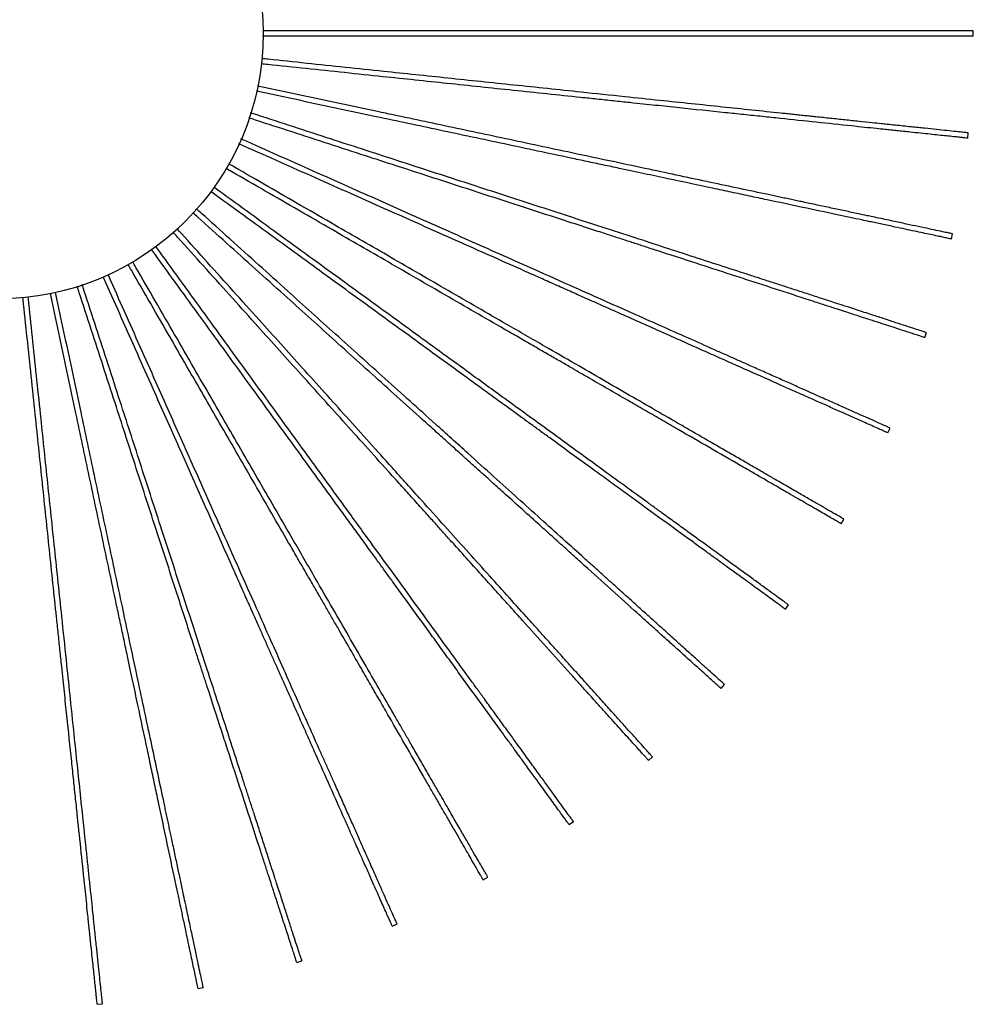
# Model space of a CAD drawing. Header units: millimetres. Extents: x 54 to 130, y 13 to 286.
# Tile 655 of 656: x 103 to 130, y 231 to 259. Entities that reach past the tile are written whole.
import ezdxf

# ---------------------------------------------------------------- set-up
doc = ezdxf.new("R2010")
doc.units = ezdxf.units.MM

msp = doc.modelspace()

# ---------------------------------------------------------------- linework, layer by layer
at = {"color": 7, "linetype": 'Continuous', "lineweight": 25}
for p, q in [((130.105, 258.484), (130.105, 258.634)), ((129.946, 255.602), (129.961, 255.751)), ((129.486, 252.753), (129.518, 252.899)), ((128.732, 249.967), (128.778, 250.109)), ((127.69, 247.275), (127.751, 247.412)), ((126.373, 244.707), (126.448, 244.837)), ((124.794, 242.29), (124.882, 242.412)), ((122.972, 240.052), (123.072, 240.164)), ((120.925, 238.017), (121.037, 238.117)), ((118.677, 236.206), (118.798, 236.295)), ((116.252, 234.641), (116.382, 234.716)), ((113.677, 233.338), (113.814, 233.399)), ((110.979, 232.311), (111.122, 232.357)), ((108.189, 231.571), (108.336, 231.602)), ((105.337, 231.127), (105.487, 231.143))]:
    msp.add_line(p, q, dxfattribs=at)
msp.add_circle((102.53, 258.559), 7.5, dxfattribs=at)
for points, knots in [([(130.101, 258.484), (130.101, 258.484), (130.101, 258.484), (130.063, 258.484), (129.988, 258.484), (129.866, 258.484), (129.705, 258.484), (129.508, 258.484), (129.286, 258.484), (129.041, 258.484), (128.771, 258.484), (128.516, 258.484), (128.287, 258.484), (128.102, 258.484), (127.924, 258.484), (127.728, 258.484), (127.479, 258.484), (127.164, 258.484), (126.262, 258.484), (125.377, 258.484), (124.522, 258.484), (124.264, 258.484), (124.004, 258.484), (123.741, 258.484), (123.476, 258.484), (122.868, 258.484), (122.233, 258.484), (121.571, 258.484), (121.228, 258.484), (120.872, 258.484), (120.474, 258.484), (120.035, 258.484), (119.567, 258.484), (118.621, 258.484), (117.206, 258.484), (115.332, 258.484), (113.731, 258.484), (112.393, 258.484), (111.301, 258.484), (110.508, 258.484), (110.078, 258.484), (110.014, 258.484)], [0, 0, 0, 0, 0.0113251, 0.0285076, 0.0482703, 0.0678449, 0.0873935, 0.1070786, 0.1252408, 0.1430553, 0.1606518, 0.1781646, 0.1886, 0.1987206, 0.2074585, 0.2157146, 0.2269277, 0.2427868, 0.260044, 0.3535812, 0.3652154, 0.3769378, 0.3887486, 0.4006483, 0.4126372, 0.4247157, 0.4828719, 0.4980319, 0.5133246, 0.5287505, 0.5455089, 0.5663232, 0.5869902, 0.6075108, 0.69146, 0.7729733, 0.8517074, 0.8985133, 0.9451978, 0.9917765, 1, 1, 1, 1]), ([(130.099, 258.634), (130.101, 258.634), (130.107, 258.634), (130.063, 258.634), (129.958, 258.634), (129.768, 258.634), (129.515, 258.634), (129.213, 258.634), (128.872, 258.634), (128.547, 258.634), (128.262, 258.634), (128.035, 258.634), (127.825, 258.634), (127.603, 258.634), (127.336, 258.634), (126.99, 258.634), (126.596, 258.634), (126.187, 258.634), (125.858, 258.634), (125.61, 258.634), (125.445, 258.634), (125.279, 258.634), (125.113, 258.634), (124.946, 258.634), (124.561, 258.634), (123.95, 258.634), (123.101, 258.634), (122.227, 258.634), (121.305, 258.634), (120.261, 258.634), (118.881, 258.634), (117.206, 258.634), (115.332, 258.634), (113.731, 258.634), (112.393, 258.634), (111.301, 258.634), (110.51, 258.634), (110.082, 258.634), (110.019, 258.634)], [0, 0, 0, 0, 0.007029, 0.028508, 0.054715, 0.080771, 0.107058, 0.13133, 0.154831, 0.177881, 0.190083, 0.201921, 0.213461, 0.221189, 0.233583, 0.25104, 0.269791, 0.28881, 0.307966, 0.315529, 0.323114, 0.33072, 0.338348, 0.345998, 0.353669, 0.391079, 0.429394, 0.468628, 0.508791, 0.552904, 0.60764, 0.691604, 0.773139, 0.851885, 0.898697, 0.945391, 0.991983, 1, 1, 1, 1]), ([(129.942, 255.602), (129.942, 255.602), (129.942, 255.602), (129.905, 255.606), (129.829, 255.614), (129.709, 255.627), (129.548, 255.644), (129.353, 255.664), (129.131, 255.688), (128.888, 255.713), (128.62, 255.741), (128.365, 255.768), (128.138, 255.792), (127.954, 255.811), (127.777, 255.83), (127.582, 255.85), (127.335, 255.876), (127.022, 255.909), (126.124, 256.004), (125.244, 256.096), (124.394, 256.186), (124.137, 256.213), (123.879, 256.24), (123.617, 256.267), (123.353, 256.295), (122.749, 256.358), (122.118, 256.425), (121.459, 256.494), (121.118, 256.53), (120.764, 256.567), (120.367, 256.609), (119.931, 256.655), (119.466, 256.704), (118.525, 256.802), (117.118, 256.95), (115.254, 257.146), (113.661, 257.314), (112.331, 257.453), (111.245, 257.568), (110.459, 257.65), (110.035, 257.695), (109.974, 257.701)], [0, 0, 0, 0, 0.0113296, 0.0285191, 0.0482897, 0.0678721, 0.0874285, 0.1071215, 0.125291, 0.1431126, 0.1607161, 0.178236, 0.1886756, 0.1988003, 0.2075416, 0.2158011, 0.2270187, 0.2428841, 0.2601482, 0.3537229, 0.3653618, 0.3770888, 0.3889044, 0.4008089, 0.4128026, 0.4248859, 0.4830654, 0.4982315, 0.5135303, 0.5289624, 0.5457275, 0.5665502, 0.5872254, 0.6077543, 0.6917371, 0.7732831, 0.8520488, 0.8988734, 0.9455766, 0.992174, 1, 1, 1, 1]), ([(129.956, 255.752), (129.958, 255.752), (129.964, 255.751), (129.92, 255.756), (129.816, 255.767), (129.626, 255.786), (129.375, 255.813), (129.075, 255.844), (128.736, 255.88), (128.412, 255.914), (128.129, 255.944), (127.903, 255.968), (127.694, 255.99), (127.473, 256.013), (127.208, 256.041), (126.864, 256.077), (126.472, 256.118), (126.066, 256.161), (125.738, 256.195), (125.491, 256.221), (125.327, 256.238), (125.162, 256.256), (124.997, 256.273), (124.831, 256.291), (124.448, 256.331), (123.84, 256.395), (122.996, 256.483), (122.127, 256.575), (121.21, 256.671), (120.172, 256.78), (118.799, 256.924), (117.133, 257.1), (115.27, 257.295), (113.677, 257.463), (112.347, 257.603), (111.261, 257.717), (110.476, 257.799), (110.053, 257.844), (109.993, 257.85)], [0, 0, 0, 0, 0.007031, 0.028516, 0.054731, 0.080796, 0.10709, 0.13137, 0.154878, 0.177934, 0.19014, 0.201981, 0.213525, 0.221255, 0.233653, 0.251115, 0.269872, 0.288897, 0.308058, 0.315624, 0.323211, 0.330819, 0.338449, 0.346101, 0.353775, 0.391196, 0.429523, 0.468769, 0.508943, 0.55307, 0.607822, 0.691811, 0.773371, 0.85214, 0.898966, 0.945674, 0.99228, 1, 1, 1, 1]), ([(129.483, 252.753), (129.483, 252.753), (129.483, 252.753), (129.446, 252.761), (129.372, 252.777), (129.253, 252.802), (129.095, 252.836), (128.903, 252.876), (128.685, 252.923), (128.447, 252.974), (128.182, 253.03), (127.932, 253.083), (127.709, 253.13), (127.528, 253.169), (127.353, 253.206), (127.162, 253.247), (126.919, 253.298), (126.61, 253.364), (125.727, 253.551), (124.862, 253.735), (124.026, 253.913), (123.774, 253.967), (123.519, 254.021), (123.262, 254.076), (123.003, 254.131), (122.408, 254.257), (121.787, 254.389), (121.14, 254.527), (120.804, 254.598), (120.455, 254.672), (120.066, 254.755), (119.637, 254.846), (119.179, 254.943), (118.253, 255.14), (116.87, 255.434), (115.037, 255.824), (113.47, 256.157), (112.161, 256.435), (111.093, 256.662), (110.32, 256.826), (109.902, 256.915), (109.842, 256.928)], [0, 0, 0, 0, 0.011329, 0.028516, 0.048285, 0.067865, 0.08742, 0.107111, 0.125279, 0.143099, 0.1607, 0.178218, 0.188657, 0.198781, 0.207521, 0.21578, 0.226996, 0.24286, 0.260123, 0.353688, 0.365326, 0.377052, 0.388866, 0.400769, 0.412762, 0.424844, 0.483018, 0.498182, 0.51348, 0.52891, 0.545674, 0.566494, 0.587167, 0.607694, 0.691669, 0.773207, 0.851965, 0.898785, 0.945483, 0.992076, 1, 1, 1, 1]), ([(129.512, 252.9), (129.514, 252.9), (129.52, 252.899), (129.477, 252.908), (129.374, 252.93), (129.188, 252.969), (128.941, 253.022), (128.646, 253.085), (128.312, 253.155), (127.994, 253.223), (127.716, 253.282), (127.493, 253.33), (127.288, 253.373), (127.07, 253.419), (126.81, 253.475), (126.471, 253.547), (126.086, 253.629), (125.686, 253.714), (125.364, 253.782), (125.121, 253.834), (124.96, 253.868), (124.798, 253.903), (124.635, 253.937), (124.471, 253.972), (124.095, 254.052), (123.497, 254.179), (122.667, 254.355), (121.812, 254.537), (120.91, 254.729), (119.889, 254.946), (118.539, 255.233), (116.901, 255.581), (115.068, 255.971), (113.502, 256.304), (112.193, 256.582), (111.125, 256.809), (110.349, 256.974), (109.93, 257.063), (109.867, 257.076)], [0, 0, 0, 0, 0.007028, 0.028503, 0.054706, 0.080758, 0.107041, 0.131309, 0.154806, 0.177852, 0.190052, 0.201888, 0.213426, 0.221153, 0.233545, 0.250999, 0.269747, 0.288763, 0.307916, 0.315478, 0.323061, 0.330666, 0.338293, 0.345941, 0.353612, 0.391015, 0.429325, 0.468552, 0.508708, 0.552814, 0.607541, 0.691491, 0.773013, 0.851746, 0.898551, 0.945237, 0.991821, 1, 1, 1, 1]), ([(128.773, 250.111), (128.775, 250.11), (128.78, 250.109), (128.739, 250.122), (128.639, 250.155), (128.458, 250.213), (128.217, 250.291), (127.93, 250.385), (127.606, 250.49), (127.297, 250.591), (127.026, 250.678), (126.809, 250.749), (126.61, 250.814), (126.399, 250.882), (126.145, 250.965), (125.816, 251.072), (125.441, 251.193), (125.053, 251.32), (124.739, 251.422), (124.503, 251.498), (124.346, 251.549), (124.189, 251.6), (124.031, 251.652), (123.872, 251.703), (123.506, 251.822), (122.924, 252.011), (122.117, 252.273), (121.286, 252.544), (120.409, 252.829), (119.416, 253.151), (118.104, 253.577), (116.511, 254.095), (114.729, 254.674), (113.206, 255.169), (111.933, 255.582), (110.895, 255.92), (110.14, 256.165), (109.731, 256.298), (109.669, 256.318)], [0, 0, 0, 0, 0.007027, 0.028499, 0.054699, 0.080747, 0.107026, 0.131291, 0.154785, 0.177827, 0.190026, 0.201861, 0.213397, 0.221123, 0.233513, 0.250964, 0.26971, 0.288724, 0.307874, 0.315435, 0.323017, 0.330621, 0.338247, 0.345894, 0.353564, 0.390962, 0.429266, 0.468488, 0.508639, 0.552739, 0.607459, 0.691397, 0.772908, 0.85163, 0.898428, 0.945109, 0.991686, 1, 1, 1, 1]), ([(128.729, 249.968), (128.729, 249.968), (128.729, 249.968), (128.693, 249.979), (128.621, 250.003), (128.505, 250.04), (128.351, 250.09), (128.165, 250.151), (127.953, 250.22), (127.721, 250.295), (127.464, 250.379), (127.221, 250.458), (127.003, 250.528), (126.827, 250.585), (126.658, 250.64), (126.472, 250.701), (126.235, 250.778), (125.935, 250.875), (125.077, 251.154), (124.235, 251.428), (123.422, 251.692), (123.177, 251.771), (122.93, 251.852), (122.68, 251.933), (122.428, 252.015), (121.85, 252.203), (121.246, 252.399), (120.616, 252.603), (120.29, 252.71), (119.951, 252.82), (119.572, 252.943), (119.155, 253.078), (118.71, 253.223), (117.81, 253.515), (116.464, 253.952), (114.682, 254.532), (113.159, 255.026), (111.887, 255.44), (110.848, 255.777), (110.094, 256.022), (109.685, 256.155), (109.623, 256.175)], [0, 0, 0, 0, 0.011325, 0.028507, 0.048268, 0.067842, 0.08739, 0.107074, 0.125236, 0.14305, 0.160646, 0.178158, 0.188593, 0.198713, 0.207451, 0.215706, 0.226919, 0.242778, 0.260034, 0.353568, 0.365201, 0.376923, 0.388734, 0.400633, 0.412621, 0.424699, 0.482853, 0.498013, 0.513305, 0.52873, 0.545488, 0.566302, 0.586968, 0.607488, 0.691434, 0.772944, 0.851675, 0.898479, 0.945162, 0.991739, 1, 1, 1, 1]), ([(127.687, 247.276), (127.687, 247.276), (127.687, 247.276), (127.653, 247.291), (127.583, 247.322), (127.472, 247.372), (127.325, 247.437), (127.145, 247.517), (126.942, 247.608), (126.719, 247.707), (126.472, 247.817), (126.238, 247.921), (126.03, 248.014), (125.861, 248.089), (125.698, 248.162), (125.519, 248.241), (125.292, 248.342), (125.004, 248.471), (124.179, 248.838), (123.371, 249.198), (122.59, 249.545), (122.355, 249.65), (122.117, 249.756), (121.877, 249.863), (121.635, 249.971), (121.079, 250.218), (120.499, 250.476), (119.895, 250.746), (119.581, 250.885), (119.256, 251.03), (118.892, 251.192), (118.491, 251.37), (118.064, 251.561), (117.199, 251.946), (115.907, 252.521), (114.195, 253.283), (112.732, 253.935), (111.509, 254.479), (110.512, 254.923), (109.787, 255.246), (109.394, 255.421), (109.335, 255.447)], [0, 0, 0, 0, 0.011324, 0.028506, 0.048268, 0.067841, 0.087389, 0.107073, 0.125234, 0.143048, 0.160643, 0.178155, 0.18859, 0.19871, 0.207447, 0.215703, 0.226916, 0.242774, 0.26003, 0.353562, 0.365196, 0.376918, 0.388728, 0.400627, 0.412615, 0.424693, 0.482846, 0.498005, 0.513297, 0.528722, 0.54548, 0.566293, 0.586959, 0.607478, 0.691423, 0.772932, 0.851662, 0.898465, 0.945147, 0.991723, 1, 1, 1, 1]), ([(127.746, 247.414), (127.748, 247.413), (127.753, 247.411), (127.714, 247.429), (127.617, 247.471), (127.444, 247.549), (127.212, 247.652), (126.937, 247.774), (126.625, 247.913), (126.328, 248.045), (126.068, 248.161), (125.86, 248.254), (125.669, 248.339), (125.465, 248.429), (125.222, 248.538), (124.906, 248.679), (124.546, 248.839), (124.173, 249.005), (123.871, 249.139), (123.645, 249.24), (123.494, 249.307), (123.343, 249.374), (123.191, 249.442), (123.038, 249.51), (122.687, 249.667), (122.128, 249.915), (121.353, 250.26), (120.555, 250.616), (119.712, 250.991), (118.759, 251.416), (117.498, 251.977), (115.968, 252.658), (114.256, 253.42), (112.793, 254.072), (111.571, 254.616), (110.573, 255.06), (109.849, 255.382), (109.458, 255.557), (109.399, 255.582)], [0, 0, 0, 0, 0.0070281, 0.0285044, 0.0547089, 0.0807626, 0.1070461, 0.1313158, 0.1548141, 0.177861, 0.190062, 0.2018985, 0.2134376, 0.2211648, 0.2335571, 0.2510118, 0.2697609, 0.2887784, 0.307932, 0.3154944, 0.3230782, 0.3306835, 0.3383106, 0.3459595, 0.3536303, 0.3910353, 0.4293469, 0.4685765, 0.5087344, 0.5528429, 0.607573, 0.6915273, 0.7730536, 0.8517903, 0.8985976, 0.9452866, 0.9918728, 1, 1, 1, 1]), ([(126.443, 244.839), (126.444, 244.838), (126.45, 244.835), (126.412, 244.857), (126.321, 244.91), (126.156, 245.005), (125.937, 245.131), (125.676, 245.282), (125.38, 245.453), (125.099, 245.615), (124.852, 245.758), (124.655, 245.871), (124.474, 245.976), (124.281, 246.087), (124.05, 246.221), (123.751, 246.394), (123.409, 246.591), (123.055, 246.795), (122.77, 246.96), (122.555, 247.084), (122.412, 247.166), (122.269, 247.249), (122.125, 247.332), (121.98, 247.416), (121.647, 247.608), (121.117, 247.914), (120.383, 248.338), (119.626, 248.775), (118.827, 249.236), (117.923, 249.758), (116.728, 250.448), (115.277, 251.286), (113.654, 252.223), (112.268, 253.023), (111.109, 253.692), (110.163, 254.238), (109.481, 254.632), (109.113, 254.845), (109.061, 254.875)], [0, 0, 0, 0, 0.0070317, 0.028519, 0.054737, 0.0808041, 0.1071011, 0.1313833, 0.1548937, 0.1779524, 0.1901597, 0.2020023, 0.2135473, 0.2212784, 0.2336771, 0.2511408, 0.2698996, 0.2889268, 0.3080903, 0.3156565, 0.3232442, 0.3308535, 0.3384845, 0.3461373, 0.3538121, 0.3912362, 0.4295676, 0.4688173, 0.5089959, 0.553127, 0.6078853, 0.6918827, 0.7734509, 0.8522281, 0.8990595, 0.9457725, 0.9923826, 1, 1, 1, 1]), ([(126.37, 244.708), (126.37, 244.708), (126.37, 244.708), (126.337, 244.727), (126.272, 244.765), (126.166, 244.826), (126.026, 244.907), (125.856, 245.005), (125.664, 245.116), (125.452, 245.238), (125.218, 245.373), (124.997, 245.501), (124.799, 245.615), (124.639, 245.708), (124.484, 245.797), (124.315, 245.895), (124.099, 246.019), (123.826, 246.177), (123.045, 246.628), (122.278, 247.071), (121.538, 247.498), (121.315, 247.627), (121.089, 247.757), (120.862, 247.888), (120.632, 248.021), (120.106, 248.325), (119.556, 248.642), (118.983, 248.973), (118.685, 249.145), (118.377, 249.323), (118.032, 249.522), (117.652, 249.741), (117.247, 249.975), (116.427, 250.449), (115.202, 251.156), (113.579, 252.093), (112.192, 252.894), (111.034, 253.563), (110.088, 254.109), (109.403, 254.504), (109.033, 254.718), (108.979, 254.749)], [0, 0, 0, 0, 0.011328, 0.028515, 0.048283, 0.067862, 0.087416, 0.107106, 0.125273, 0.143092, 0.160693, 0.17821, 0.188648, 0.198771, 0.207512, 0.21577, 0.226986, 0.242849, 0.260111, 0.353672, 0.365309, 0.377034, 0.388848, 0.400751, 0.412743, 0.424824, 0.482995, 0.498159, 0.513456, 0.528886, 0.545648, 0.566468, 0.58714, 0.607666, 0.691637, 0.773171, 0.851925, 0.898743, 0.94544, 0.99203, 1, 1, 1, 1]), ([(124.791, 242.292), (124.791, 242.292), (124.791, 242.292), (124.761, 242.314), (124.7, 242.359), (124.601, 242.43), (124.47, 242.525), (124.312, 242.641), (124.132, 242.772), (123.934, 242.915), (123.716, 243.074), (123.509, 243.224), (123.324, 243.358), (123.174, 243.467), (123.03, 243.572), (122.872, 243.687), (122.67, 243.833), (122.415, 244.018), (121.685, 244.549), (120.969, 245.069), (120.278, 245.572), (120.069, 245.723), (119.859, 245.876), (119.646, 246.03), (119.431, 246.186), (118.94, 246.544), (118.426, 246.917), (117.891, 247.306), (117.613, 247.508), (117.325, 247.717), (117.003, 247.951), (116.648, 248.209), (116.269, 248.484), (115.503, 249.04), (114.359, 249.872), (112.843, 250.973), (111.547, 251.915), (110.465, 252.701), (109.581, 253.343), (108.943, 253.807), (108.598, 254.057), (108.549, 254.093)], [0, 0, 0, 0, 0.01133, 0.028521, 0.048292, 0.067876, 0.087433, 0.107127, 0.125298, 0.14312, 0.160725, 0.178246, 0.188686, 0.198811, 0.207553, 0.215813, 0.227031, 0.242897, 0.260162, 0.353742, 0.365382, 0.377109, 0.388926, 0.400831, 0.412825, 0.424909, 0.483092, 0.498259, 0.513558, 0.528991, 0.545757, 0.566581, 0.587257, 0.607787, 0.691775, 0.773325, 0.852095, 0.898922, 0.945628, 0.992228, 1, 1, 1, 1]), ([(124.878, 242.415), (124.879, 242.414), (124.884, 242.41), (124.849, 242.436), (124.764, 242.498), (124.61, 242.609), (124.405, 242.758), (124.161, 242.935), (123.885, 243.136), (123.622, 243.327), (123.392, 243.494), (123.208, 243.628), (123.038, 243.751), (122.858, 243.882), (122.643, 244.039), (122.363, 244.242), (122.044, 244.474), (121.713, 244.714), (121.447, 244.908), (121.246, 245.054), (121.112, 245.151), (120.978, 245.248), (120.844, 245.346), (120.709, 245.444), (120.397, 245.67), (119.903, 246.029), (119.216, 246.528), (118.509, 247.042), (117.763, 247.584), (116.919, 248.197), (115.802, 249.009), (114.447, 249.993), (112.931, 251.095), (111.636, 252.036), (110.553, 252.822), (109.67, 253.464), (109.029, 253.93), (108.683, 254.181), (108.631, 254.219)], [0, 0, 0, 0, 0.007028, 0.028506, 0.054711, 0.080766, 0.107051, 0.131322, 0.154821, 0.177869, 0.19007, 0.201907, 0.213447, 0.221175, 0.233567, 0.251023, 0.269773, 0.288791, 0.307946, 0.315508, 0.323092, 0.330698, 0.338326, 0.345975, 0.353646, 0.391053, 0.429366, 0.468597, 0.508757, 0.552867, 0.6076, 0.691558, 0.773088, 0.851828, 0.898637, 0.945328, 0.991917, 1, 1, 1, 1]), ([(122.969, 240.054), (122.969, 240.054), (122.969, 240.054), (122.941, 240.08), (122.885, 240.13), (122.794, 240.212), (122.674, 240.32), (122.529, 240.451), (122.363, 240.6), (122.182, 240.763), (121.981, 240.944), (121.791, 241.115), (121.621, 241.268), (121.484, 241.392), (121.351, 241.511), (121.206, 241.642), (121.021, 241.809), (120.787, 242.019), (120.116, 242.623), (119.458, 243.216), (118.823, 243.788), (118.631, 243.96), (118.438, 244.134), (118.243, 244.31), (118.046, 244.487), (117.594, 244.894), (117.122, 245.319), (116.63, 245.762), (116.375, 245.992), (116.11, 246.23), (115.814, 246.496), (115.489, 246.79), (115.141, 247.103), (114.437, 247.736), (113.386, 248.683), (111.993, 249.937), (110.803, 251.008), (109.809, 251.904), (108.998, 252.634), (108.409, 253.165), (108.09, 253.452), (108.042, 253.494)], [0, 0, 0, 0, 0.011326, 0.02851, 0.048274, 0.067849, 0.087399, 0.107086, 0.125249, 0.143065, 0.160662, 0.178177, 0.188613, 0.198734, 0.207472, 0.215729, 0.226943, 0.242803, 0.260061, 0.353605, 0.36524, 0.376963, 0.388775, 0.400675, 0.412665, 0.424744, 0.482904, 0.498065, 0.513359, 0.528786, 0.545545, 0.566361, 0.587029, 0.607551, 0.691506, 0.773025, 0.851764, 0.898573, 0.945261, 0.991843, 1, 1, 1, 1]), ([(123.068, 240.167), (123.069, 240.166), (123.074, 240.162), (123.041, 240.191), (122.963, 240.262), (122.822, 240.389), (122.634, 240.558), (122.41, 240.76), (122.156, 240.988), (121.914, 241.206), (121.703, 241.396), (121.534, 241.549), (121.378, 241.689), (121.213, 241.838), (121.015, 242.016), (120.758, 242.247), (120.465, 242.511), (120.161, 242.785), (119.916, 243.005), (119.732, 243.171), (119.609, 243.282), (119.486, 243.392), (119.362, 243.504), (119.238, 243.616), (118.952, 243.873), (118.498, 244.282), (117.867, 244.85), (117.218, 245.435), (116.532, 246.052), (115.757, 246.75), (114.731, 247.674), (113.486, 248.794), (112.094, 250.048), (110.904, 251.12), (109.91, 252.015), (109.098, 252.746), (108.509, 253.276), (108.189, 253.564), (108.141, 253.608)], [0, 0, 0, 0, 0.007027, 0.0285, 0.054701, 0.080751, 0.10703, 0.131296, 0.154791, 0.177834, 0.190034, 0.201868, 0.213406, 0.221132, 0.233522, 0.250974, 0.269721, 0.288735, 0.307886, 0.315447, 0.32303, 0.330634, 0.33826, 0.345908, 0.353578, 0.390977, 0.429283, 0.468507, 0.508659, 0.55276, 0.607482, 0.691424, 0.772938, 0.851663, 0.898464, 0.945146, 0.991725, 1, 1, 1, 1]), ([(120.923, 238.019), (120.923, 238.019), (120.923, 238.019), (120.898, 238.047), (120.847, 238.103), (120.766, 238.194), (120.657, 238.314), (120.526, 238.46), (120.377, 238.625), (120.214, 238.807), (120.033, 239.007), (119.862, 239.197), (119.709, 239.367), (119.585, 239.505), (119.466, 239.637), (119.335, 239.783), (119.169, 239.967), (118.958, 240.202), (118.354, 240.872), (117.762, 241.53), (117.19, 242.165), (117.017, 242.357), (116.843, 242.55), (116.667, 242.746), (116.49, 242.943), (116.083, 243.394), (115.658, 243.866), (115.215, 244.358), (114.985, 244.613), (114.747, 244.878), (114.481, 245.174), (114.187, 245.5), (113.874, 245.847), (113.241, 246.551), (112.294, 247.602), (111.04, 248.995), (109.969, 250.185), (109.073, 251.179), (108.343, 251.991), (107.812, 252.58), (107.524, 252.9), (107.48, 252.949)], [0, 0, 0, 0, 0.011324, 0.028505, 0.048266, 0.067839, 0.087386, 0.107069, 0.12523, 0.143043, 0.160638, 0.178149, 0.188584, 0.198704, 0.207441, 0.215696, 0.226908, 0.242766, 0.260022, 0.353551, 0.365184, 0.376905, 0.388715, 0.400614, 0.412602, 0.424679, 0.48283, 0.497989, 0.513281, 0.528705, 0.545462, 0.566275, 0.58694, 0.607459, 0.691401, 0.772907, 0.851634, 0.898436, 0.945117, 0.991691, 1, 1, 1, 1]), ([(121.033, 238.121), (121.034, 238.12), (121.038, 238.115), (121.009, 238.148), (120.939, 238.226), (120.811, 238.367), (120.642, 238.555), (120.44, 238.779), (120.212, 239.033), (119.994, 239.275), (119.804, 239.486), (119.652, 239.655), (119.511, 239.811), (119.362, 239.976), (119.184, 240.174), (118.953, 240.431), (118.689, 240.724), (118.416, 241.028), (118.195, 241.273), (118.029, 241.457), (117.919, 241.58), (117.808, 241.703), (117.696, 241.827), (117.585, 241.951), (117.327, 242.237), (116.918, 242.691), (116.35, 243.322), (115.765, 243.971), (115.148, 244.657), (114.45, 245.432), (113.527, 246.458), (112.406, 247.703), (111.152, 249.095), (110.08, 250.285), (109.185, 251.279), (108.454, 252.091), (107.924, 252.68), (107.636, 253), (107.593, 253.047)], [0, 0, 0, 0, 0.007027, 0.028501, 0.054703, 0.080754, 0.107035, 0.131302, 0.154798, 0.177842, 0.190042, 0.201877, 0.213415, 0.221141, 0.233532, 0.250985, 0.269732, 0.288747, 0.307899, 0.315461, 0.323044, 0.330648, 0.338274, 0.345922, 0.353592, 0.390993, 0.429301, 0.468526, 0.50868, 0.552784, 0.607508, 0.691453, 0.772971, 0.851699, 0.898501, 0.945185, 0.991767, 1, 1, 1, 1]), ([(118.675, 236.209), (118.675, 236.209), (118.675, 236.209), (118.653, 236.24), (118.608, 236.301), (118.537, 236.399), (118.442, 236.53), (118.327, 236.689), (118.196, 236.869), (118.052, 237.066), (117.893, 237.285), (117.743, 237.492), (117.609, 237.677), (117.5, 237.826), (117.395, 237.971), (117.28, 238.129), (117.134, 238.33), (116.949, 238.585), (116.418, 239.315), (115.898, 240.031), (115.396, 240.723), (115.244, 240.931), (115.091, 241.142), (114.937, 241.354), (114.781, 241.569), (114.424, 242.061), (114.05, 242.574), (113.661, 243.11), (113.46, 243.388), (113.25, 243.676), (113.016, 243.998), (112.758, 244.353), (112.483, 244.731), (111.927, 245.497), (111.095, 246.642), (109.994, 248.158), (109.053, 249.453), (108.266, 250.536), (107.624, 251.419), (107.159, 252.06), (106.907, 252.407), (106.869, 252.458)], [0, 0, 0, 0, 0.011326, 0.028511, 0.048275, 0.067852, 0.087403, 0.10709, 0.125254, 0.14307, 0.160668, 0.178183, 0.18862, 0.198741, 0.20748, 0.215737, 0.226951, 0.242812, 0.260071, 0.353618, 0.365253, 0.376977, 0.388789, 0.40069, 0.41268, 0.42476, 0.482922, 0.498084, 0.513378, 0.528805, 0.545566, 0.566382, 0.587051, 0.607574, 0.691532, 0.773054, 0.851796, 0.898607, 0.945296, 0.99188, 1, 1, 1, 1]), ([(118.795, 236.299), (118.796, 236.298), (118.8, 236.293), (118.774, 236.328), (118.712, 236.413), (118.601, 236.567), (118.452, 236.772), (118.274, 237.016), (118.074, 237.292), (117.883, 237.555), (117.716, 237.785), (117.582, 237.969), (117.459, 238.139), (117.328, 238.319), (117.171, 238.534), (116.968, 238.814), (116.736, 239.133), (116.496, 239.463), (116.302, 239.73), (116.156, 239.931), (116.059, 240.064), (115.962, 240.198), (115.864, 240.333), (115.766, 240.468), (115.54, 240.779), (115.181, 241.274), (114.682, 241.96), (114.168, 242.668), (113.626, 243.414), (113.012, 244.258), (112.201, 245.375), (111.217, 246.73), (110.115, 248.246), (109.174, 249.541), (108.388, 250.624), (107.746, 251.507), (107.282, 252.146), (107.031, 252.491), (106.995, 252.541)], [0, 0, 0, 0, 0.00703, 0.028513, 0.054725, 0.080786, 0.107077, 0.131353, 0.154859, 0.177912, 0.190117, 0.201956, 0.213499, 0.221228, 0.233624, 0.251084, 0.269838, 0.288861, 0.30802, 0.315585, 0.323171, 0.330778, 0.338408, 0.346059, 0.353732, 0.391147, 0.42947, 0.468711, 0.50888, 0.553001, 0.607747, 0.691726, 0.773275, 0.852035, 0.898855, 0.945558, 0.992157, 1, 1, 1, 1]), ([(116.379, 234.72), (116.38, 234.719), (116.383, 234.714), (116.361, 234.751), (116.309, 234.843), (116.214, 235.007), (116.087, 235.227), (115.936, 235.488), (115.766, 235.783), (115.603, 236.065), (115.461, 236.311), (115.347, 236.509), (115.242, 236.69), (115.131, 236.883), (114.998, 237.113), (114.825, 237.413), (114.628, 237.754), (114.423, 238.108), (114.259, 238.394), (114.135, 238.609), (114.052, 238.751), (113.969, 238.895), (113.886, 239.039), (113.802, 239.184), (113.61, 239.517), (113.305, 240.046), (112.88, 240.781), (112.443, 241.538), (111.982, 242.337), (111.46, 243.241), (110.77, 244.436), (109.933, 245.886), (108.996, 247.509), (108.195, 248.896), (107.526, 250.055), (106.98, 251), (106.585, 251.685), (106.371, 252.055), (106.34, 252.109)], [0, 0, 0, 0, 0.00703, 0.02851, 0.05472, 0.08078, 0.107069, 0.131343, 0.154847, 0.177898, 0.190102, 0.201941, 0.213482, 0.221211, 0.233606, 0.251064, 0.269818, 0.288839, 0.307997, 0.315561, 0.323146, 0.330753, 0.338382, 0.346032, 0.353705, 0.391117, 0.429437, 0.468675, 0.508841, 0.552959, 0.607701, 0.691672, 0.773216, 0.851969, 0.898786, 0.945485, 0.992081, 1, 1, 1, 1]), ([(116.25, 234.644), (116.25, 234.644), (116.25, 234.644), (116.232, 234.676), (116.194, 234.742), (116.133, 234.847), (116.052, 234.987), (115.954, 235.157), (115.843, 235.35), (115.721, 235.562), (115.585, 235.796), (115.458, 236.017), (115.343, 236.215), (115.251, 236.375), (115.162, 236.53), (115.064, 236.699), (114.94, 236.914), (114.782, 237.187), (114.331, 237.969), (113.888, 238.735), (113.461, 239.476), (113.332, 239.699), (113.202, 239.924), (113.07, 240.152), (112.938, 240.381), (112.634, 240.908), (112.317, 241.458), (111.986, 242.031), (111.814, 242.328), (111.636, 242.637), (111.437, 242.982), (111.217, 243.361), (110.983, 243.767), (110.51, 244.586), (109.803, 245.812), (108.866, 247.434), (108.065, 248.821), (107.396, 249.98), (106.85, 250.926), (106.456, 251.608), (106.244, 251.976), (106.214, 252.027)], [0, 0, 0, 0, 0.011332, 0.028525, 0.0483, 0.067887, 0.087448, 0.107145, 0.125318, 0.143144, 0.160751, 0.178275, 0.188717, 0.198844, 0.207587, 0.215848, 0.227068, 0.242937, 0.260205, 0.3538, 0.365442, 0.377172, 0.38899, 0.400897, 0.412893, 0.424979, 0.483171, 0.498341, 0.513643, 0.529078, 0.545847, 0.566674, 0.587354, 0.607888, 0.691889, 0.773453, 0.852236, 0.899071, 0.945784, 0.992392, 1, 1, 1, 1]), ([(113.675, 233.341), (113.675, 233.341), (113.675, 233.34), (113.66, 233.375), (113.629, 233.444), (113.58, 233.555), (113.514, 233.703), (113.434, 233.882), (113.344, 234.086), (113.244, 234.309), (113.135, 234.556), (113.031, 234.789), (112.938, 234.998), (112.862, 235.167), (112.79, 235.33), (112.71, 235.509), (112.609, 235.736), (112.481, 236.024), (112.114, 236.848), (111.754, 237.657), (111.406, 238.437), (111.301, 238.673), (111.195, 238.911), (111.089, 239.151), (110.981, 239.393), (110.734, 239.948), (110.475, 240.528), (110.206, 241.133), (110.066, 241.447), (109.922, 241.772), (109.76, 242.136), (109.581, 242.536), (109.391, 242.964), (109.006, 243.829), (108.43, 245.121), (107.668, 246.833), (107.017, 248.296), (106.473, 249.518), (106.029, 250.516), (105.707, 251.239), (105.532, 251.63), (105.507, 251.688)], [0, 0, 0, 0, 0.011327, 0.028512, 0.048277, 0.067855, 0.087406, 0.107094, 0.125259, 0.143076, 0.160675, 0.17819, 0.188627, 0.198749, 0.207489, 0.215746, 0.226961, 0.242822, 0.260082, 0.353632, 0.365268, 0.376992, 0.388805, 0.400706, 0.412697, 0.424777, 0.482942, 0.498104, 0.513399, 0.528827, 0.545588, 0.566405, 0.587075, 0.607599, 0.69156, 0.773085, 0.851831, 0.898643, 0.945335, 0.99192, 1, 1, 1, 1]), ([(113.812, 233.403), (113.812, 233.402), (113.815, 233.397), (113.797, 233.436), (113.754, 233.532), (113.677, 233.706), (113.574, 233.937), (113.451, 234.213), (113.313, 234.524), (113.18, 234.822), (113.065, 235.081), (112.972, 235.29), (112.887, 235.481), (112.796, 235.684), (112.688, 235.928), (112.547, 236.244), (112.387, 236.604), (112.221, 236.977), (112.086, 237.278), (111.986, 237.505), (111.919, 237.656), (111.851, 237.807), (111.783, 237.959), (111.715, 238.112), (111.559, 238.463), (111.31, 239.021), (110.965, 239.796), (110.61, 240.595), (110.235, 241.438), (109.81, 242.391), (109.249, 243.652), (108.568, 245.182), (107.805, 246.894), (107.154, 248.357), (106.61, 249.579), (106.166, 250.577), (105.843, 251.301), (105.668, 251.694), (105.642, 251.753)], [0, 0, 0, 0, 0.007027, 0.0285, 0.054701, 0.080751, 0.107031, 0.131298, 0.154793, 0.177837, 0.190036, 0.201871, 0.213408, 0.221134, 0.233525, 0.250977, 0.269724, 0.288739, 0.30789, 0.315451, 0.323034, 0.330638, 0.338264, 0.345912, 0.353582, 0.390982, 0.429288, 0.468512, 0.508665, 0.552767, 0.60749, 0.691432, 0.772948, 0.851673, 0.898474, 0.945157, 0.991737, 1, 1, 1, 1]), ([(108.335, 231.607), (108.335, 231.606), (108.337, 231.6), (108.328, 231.642), (108.306, 231.746), (108.266, 231.932), (108.213, 232.179), (108.151, 232.474), (108.08, 232.808), (108.012, 233.126), (107.953, 233.404), (107.906, 233.627), (107.862, 233.832), (107.816, 234.05), (107.76, 234.31), (107.689, 234.649), (107.607, 235.034), (107.522, 235.434), (107.453, 235.756), (107.402, 235.999), (107.367, 236.16), (107.333, 236.322), (107.298, 236.485), (107.263, 236.649), (107.183, 237.025), (107.056, 237.623), (106.88, 238.453), (106.698, 239.308), (106.506, 240.21), (106.289, 241.231), (106.003, 242.58), (105.654, 244.219), (105.265, 246.052), (104.932, 247.618), (104.654, 248.927), (104.427, 249.995), (104.262, 250.769), (104.173, 251.187), (104.16, 251.248)], [0, 0, 0, 0, 0.0070291, 0.0285085, 0.0547168, 0.0807742, 0.1070615, 0.1313347, 0.1548364, 0.1778865, 0.1900894, 0.2019276, 0.2134683, 0.2211966, 0.2335907, 0.2510479, 0.2697997, 0.28882, 0.3079763, 0.3155398, 0.3231246, 0.3307311, 0.3383593, 0.3460093, 0.3536812, 0.3910915, 0.4294087, 0.4686439, 0.5088076, 0.5529225, 0.6076604, 0.6916268, 0.7731648, 0.8519128, 0.8987269, 0.9454226, 0.9920156, 1, 1, 1, 1]), ([(110.978, 232.314), (110.978, 232.314), (110.978, 232.314), (110.967, 232.35), (110.943, 232.422), (110.906, 232.537), (110.856, 232.691), (110.795, 232.877), (110.726, 233.089), (110.651, 233.322), (110.567, 233.578), (110.488, 233.822), (110.418, 234.039), (110.361, 234.215), (110.305, 234.385), (110.245, 234.571), (110.168, 234.807), (110.071, 235.107), (109.792, 235.965), (109.518, 236.807), (109.254, 237.62), (109.175, 237.865), (109.094, 238.112), (109.013, 238.362), (108.931, 238.615), (108.743, 239.193), (108.547, 239.796), (108.342, 240.426), (108.236, 240.753), (108.126, 241.091), (108.003, 241.47), (107.868, 241.887), (107.723, 242.332), (107.431, 243.232), (106.993, 244.578), (106.414, 246.36), (105.92, 247.883), (105.506, 249.156), (105.169, 250.194), (104.923, 250.949), (104.791, 251.358), (104.77, 251.42)], [0, 0, 0, 0, 0.0113242, 0.0285053, 0.0482664, 0.0678395, 0.0873864, 0.1070699, 0.1252307, 0.1430438, 0.1606388, 0.1781502, 0.1885848, 0.1987046, 0.2074417, 0.2156972, 0.2269094, 0.2427672, 0.260023, 0.3535526, 0.3651859, 0.3769073, 0.3887172, 0.400616, 0.4126039, 0.4246814, 0.4828329, 0.4979917, 0.5132831, 0.5287078, 0.5454648, 0.5662775, 0.5869428, 0.6074617, 0.6914041, 0.7729109, 0.8516386, 0.8984407, 0.9451214, 0.9916964, 1, 1, 1, 1]), ([(111.12, 232.362), (111.121, 232.36), (111.123, 232.355), (111.109, 232.396), (111.077, 232.496), (111.018, 232.677), (110.94, 232.918), (110.847, 233.205), (110.741, 233.529), (110.641, 233.838), (110.553, 234.109), (110.482, 234.325), (110.418, 234.525), (110.349, 234.736), (110.267, 234.99), (110.16, 235.319), (110.038, 235.694), (109.912, 236.082), (109.81, 236.396), (109.733, 236.632), (109.682, 236.789), (109.631, 236.946), (109.579, 237.104), (109.528, 237.263), (109.409, 237.629), (109.22, 238.211), (108.958, 239.017), (108.688, 239.849), (108.403, 240.726), (108.08, 241.719), (107.654, 243.031), (107.136, 244.624), (106.557, 246.406), (106.062, 247.929), (105.649, 249.202), (105.311, 250.24), (105.066, 250.995), (104.933, 251.404), (104.913, 251.466)], [0, 0, 0, 0, 0.007027, 0.0285, 0.0547, 0.08075, 0.107029, 0.131295, 0.15479, 0.177833, 0.190032, 0.201866, 0.213404, 0.22113, 0.23352, 0.250972, 0.269718, 0.288733, 0.307883, 0.315444, 0.323027, 0.330631, 0.338257, 0.345904, 0.353574, 0.390973, 0.429279, 0.468502, 0.508654, 0.552755, 0.607476, 0.691417, 0.772931, 0.851655, 0.898455, 0.945136, 0.991715, 1, 1, 1, 1]), ([(105.337, 231.131), (105.337, 231.131), (105.337, 231.13), (105.333, 231.168), (105.325, 231.243), (105.312, 231.364), (105.296, 231.525), (105.275, 231.72), (105.252, 231.942), (105.226, 232.185), (105.198, 232.453), (105.171, 232.708), (105.147, 232.935), (105.128, 233.119), (105.109, 233.296), (105.089, 233.491), (105.063, 233.738), (105.03, 234.051), (104.936, 234.949), (104.843, 235.829), (104.754, 236.679), (104.727, 236.936), (104.7, 237.194), (104.672, 237.456), (104.644, 237.72), (104.581, 238.324), (104.515, 238.955), (104.445, 239.614), (104.409, 239.955), (104.372, 240.309), (104.331, 240.705), (104.285, 241.142), (104.236, 241.607), (104.137, 242.548), (103.989, 243.955), (103.793, 245.819), (103.626, 247.412), (103.486, 248.742), (103.372, 249.828), (103.289, 250.613), (103.245, 251.037), (103.238, 251.098)], [0, 0, 0, 0, 0.0113301, 0.0285203, 0.0482917, 0.067875, 0.0874322, 0.107126, 0.1252963, 0.1431187, 0.1607229, 0.1782435, 0.1886836, 0.1988086, 0.2075503, 0.2158102, 0.2270283, 0.2428944, 0.2601592, 0.3537378, 0.3653772, 0.3771047, 0.3889208, 0.4008258, 0.41282, 0.4249038, 0.4830858, 0.4982525, 0.5135519, 0.5289847, 0.5457505, 0.5665741, 0.5872502, 0.6077799, 0.6917663, 0.7733157, 0.8520847, 0.8989113, 0.9456164, 0.9922158, 1, 1, 1, 1]), ([(105.486, 231.148), (105.486, 231.147), (105.487, 231.141), (105.482, 231.184), (105.471, 231.289), (105.451, 231.478), (105.425, 231.729), (105.393, 232.029), (105.358, 232.369), (105.324, 232.692), (105.294, 232.975), (105.27, 233.202), (105.248, 233.41), (105.225, 233.631), (105.197, 233.896), (105.161, 234.24), (105.12, 234.632), (105.077, 235.039), (105.043, 235.367), (105.017, 235.613), (104.999, 235.777), (104.982, 235.942), (104.965, 236.107), (104.947, 236.274), (104.907, 236.656), (104.843, 237.264), (104.754, 238.108), (104.663, 238.977), (104.567, 239.895), (104.458, 240.933), (104.313, 242.305), (104.138, 243.971), (103.942, 245.834), (103.775, 247.427), (103.635, 248.758), (103.521, 249.844), (103.439, 250.629), (103.394, 251.052), (103.388, 251.113)], [0, 0, 0, 0, 0.007031, 0.028515, 0.054729, 0.080792, 0.107085, 0.131364, 0.154871, 0.177926, 0.190131, 0.201972, 0.213516, 0.221246, 0.233642, 0.251103, 0.269859, 0.288884, 0.308044, 0.31561, 0.323196, 0.330804, 0.338434, 0.346086, 0.353759, 0.391178, 0.429504, 0.468748, 0.50892, 0.553045, 0.607795, 0.69178, 0.773336, 0.852101, 0.898926, 0.945632, 0.992235, 1, 1, 1, 1]), ([(108.189, 231.574), (108.189, 231.574), (108.189, 231.574), (108.181, 231.611), (108.165, 231.685), (108.14, 231.804), (108.106, 231.962), (108.065, 232.154), (108.019, 232.372), (107.968, 232.611), (107.912, 232.875), (107.859, 233.125), (107.812, 233.349), (107.773, 233.53), (107.736, 233.704), (107.695, 233.896), (107.644, 234.139), (107.578, 234.447), (107.39, 235.33), (107.206, 236.196), (107.029, 237.032), (106.975, 237.284), (106.921, 237.538), (106.866, 237.795), (106.811, 238.055), (106.685, 238.649), (106.553, 239.27), (106.415, 239.918), (106.344, 240.254), (106.27, 240.602), (106.187, 240.992), (106.096, 241.42), (105.999, 241.878), (105.802, 242.804), (105.508, 244.188), (105.118, 246.021), (104.785, 247.587), (104.507, 248.896), (104.28, 249.964), (104.115, 250.739), (104.026, 251.159), (104.012, 251.222)], [0, 0, 0, 0, 0.0113253, 0.0285081, 0.0482712, 0.0678462, 0.0873951, 0.1070805, 0.1252431, 0.1430579, 0.1606547, 0.1781679, 0.1886035, 0.1987242, 0.2074622, 0.2157186, 0.2269319, 0.2427913, 0.2600488, 0.3535876, 0.3652221, 0.3769447, 0.3887557, 0.4006556, 0.4126448, 0.4247234, 0.4828807, 0.498041, 0.5133339, 0.5287601, 0.5455188, 0.5663336, 0.5870009, 0.6075219, 0.6914726, 0.7729874, 0.851723, 0.8985297, 0.945215, 0.9917946, 1, 1, 1, 1])]:
    msp.add_open_spline(points, degree=3, knots=knots, dxfattribs=at)

doc.saveas('drawing.dxf')
